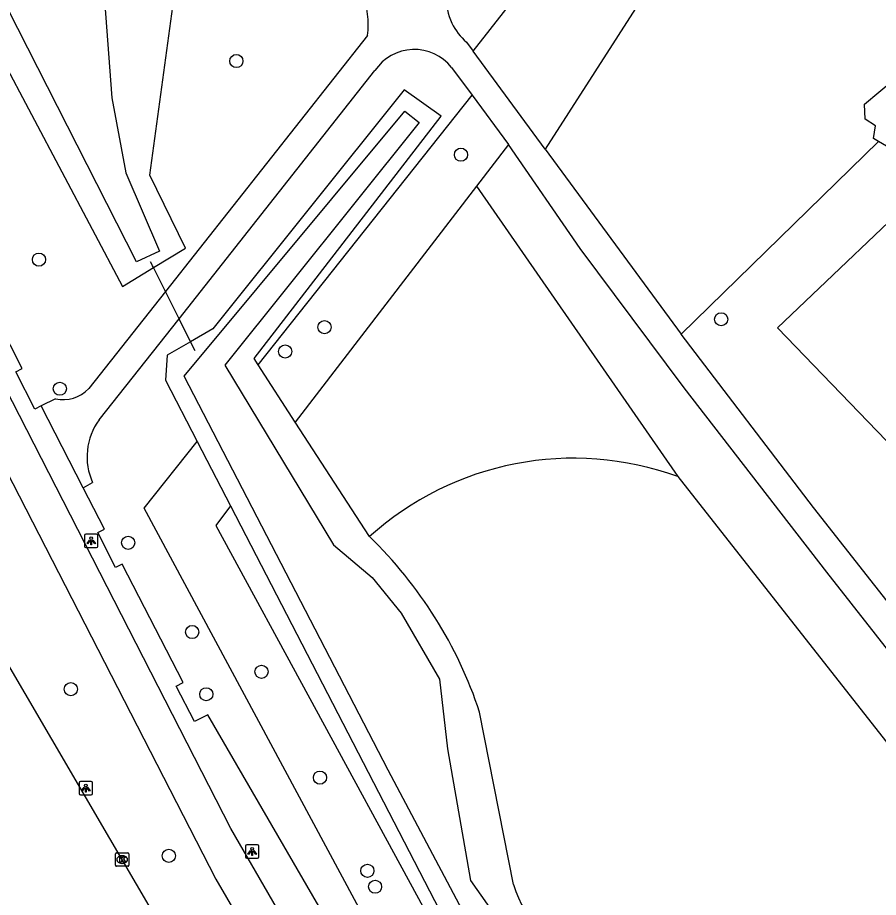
# Model space of a CAD drawing. Extents: x 159353 to 160616, y 385893 to 387321.
# Drawn here: x 159913.3 to 159977.2, y 386296.8 to 386362.2 of the extents above; entities that cross this region are included whole.
import ezdxf

# ---------------------------------------------------------------- set-up
doc = ezdxf.new("R2010")
doc.units = 0
for name, color, linetype in [('IMGEO_Boom', 7, 'Continuous'), ('IMGEO_Duiker', 7, 'Continuous'), ('IMGEO_Fietspad_gesloten', 7, 'Continuous'), ('IMGEO_Groenvoorziening', 7, 'Continuous'), ('IMGEO_Kolk', 7, 'Continuous'), ('IMGEO_Lichtpunt', 7, 'Continuous'), ('IMGEO_Rijbaan_lokaal_gesloten', 7, 'Continuous'), ('IMGEO_Voetpad_halfverhard', 7, 'Continuous'), ('IMGEO_Voetpad_open', 7, 'Continuous'), ('IMGEO_Waterloop', 7, 'Continuous')]:
    doc.layers.add(name, color=color, linetype=linetype)

msp = doc.modelspace()

# ---------------------------------------------------------------- linework, layer by layer
at = {"layer": 'IMGEO_Boom'}
for centre in [(159929.526, 386358.926), (159946.208, 386351.968), (159914.861, 386344.171), (159965.533, 386339.742), (159936.07, 386339.152), (159933.145, 386337.345), (159916.406, 386334.579), (159921.486, 386323.136), (159926.238, 386316.505), (159931.397, 386313.552), (159917.231, 386312.255), (159927.29, 386311.88), (159935.735, 386305.688), (159924.504, 386299.878), (159939.255, 386298.767), (159939.828, 386297.579)]:
    msp.add_circle(centre, 0.489, dxfattribs=at)
at = {"layer": 'IMGEO_Duiker'}
msp.add_lwpolyline([(159926.468, 386337.388), (159926.375, 386337.573), (159926.313, 386337.698), (159926.126, 386338.07), (159925.265, 386339.786), (159924.253, 386341.804), (159923.364, 386343.576), (159923.296, 386343.712), (159923.235, 386343.833), (159923.15, 386344.003)], dxfattribs=at)
at = {"layer": 'IMGEO_Fietspad_gesloten'}
for points in [[(159969.484, 386232.379), (159951.117, 386263.827), (159929.119, 386301.905), (159889.595, 386379.139), (159865.341, 386426.534), (159857.571, 386441.898), (159857.138, 386442.747)], [(159888.551, 386375.008), (159928.011, 386298.139), (159962.321, 386239.14)]]:
    msp.add_lwpolyline(points, dxfattribs=at)
at = {"layer": 'IMGEO_Groenvoorziening'}
for points in [[(159947.105, 386359.671), (159970.468, 386389.452), (159974.159, 386386.187), (159952.463, 386352.374)], [(159902.741, 386386.047), (159901.602, 386385.272), (159899.673, 386383.961), (159912.045, 386359.226), (159921.056, 386342.182), (159923.364, 386343.576), (159925.753, 386345.019), (159923.107, 386350.444), (159924.962, 386364.104)], [(159977.212, 386352.956), (159976.863, 386353.16), (159976.995, 386354.12), (159976.234, 386354.617), (159976.185, 386355.722), (159979.379, 386358.392), (159980.405, 386359.651), (159980.935, 386361.505), (159981.63, 386361.903), (159982.3, 386361.481), (159982.458, 386359.476), (159983.072, 386358.682)], [(159931.139, 386336.357), (159930.841, 386336.817), (159944.73, 386354.827), (159941.984, 386356.781), (159927.78, 386339.019), (159926.126, 386338.07), (159924.384, 386337.07), (159924.266, 386335.223), (159926.623, 386330.663)], [(159931.139, 386336.357), (159947.032, 386356.393)], [(159949.736, 386352.722), (159947.358, 386349.628)], [(159962.556, 386338.633), (159977.212, 386352.956)], [(159981.592, 386350.4), (159977.212, 386352.956)], [(159981.592, 386350.4), (159969.725, 386339.108), (160000, 386307.714), (160003.914, 386303.655), (160010.647, 386301.908)], [(159947.358, 386349.628), (159933.893, 386332.108)], [(159947.358, 386349.628), (159962.325, 386328.048)], [(159933.893, 386332.108), (159931.139, 386336.357)], [(159939.413, 386323.591), (159933.893, 386332.108)], [(159929.099, 386325.871), (159927.987, 386324.424), (159950.356, 386283.268), (159964.849, 386253.451), (159965.143, 386252.542), (159965.118, 386251.732), (159964.845, 386250.97), (159964.349, 386250.329), (159962.706, 386250), (159951.976, 386271.193), (159922.685, 386325.698), (159926.623, 386330.663)], [(159926.623, 386330.663), (159929.099, 386325.871)], [(159962.325, 386328.048), (159994.362, 386287.273)], [(159929.099, 386325.871), (159964.354, 386257.652), (159969.698, 386245.508), (159972.096, 386246.462), (159973.817, 386247.147), (159968.757, 386259.68)], [(159950.11, 386297.74), (159947.596, 386310.551)]]:
    msp.add_lwpolyline(points, dxfattribs=at)
for centre, radius, start, end in [((159954.569, 386306.798), 22.621, 69.94849, 132.0677), ((159916.839, 386300.338), 32.408, 18.3697, 45.84937), ((159959.141, 386300.582), 9.468, 197.46594, 248.44644)]:
    msp.add_arc(centre, radius, start, end, dxfattribs=at)
at = {"layer": 'IMGEO_Kolk'}
for p, q in [((159920.617, 386300.096), (159921.469, 386300.096)), ((159920.542, 386299.17), (159920.542, 386300.022)), ((159921.03, 386299.876), (159921.055, 386299.876)), ((159921.543, 386300.022), (159921.543, 386299.17)), ((159921.469, 386299.096), (159920.617, 386299.096)), ((159921.053, 386299.316), (159921.028, 386299.316))]:
    msp.add_line(p, q, dxfattribs=at)
for points in [[(159920.617, 386300.096), (159921.469, 386300.096)], [(159920.542, 386299.17), (159920.542, 386300.022)], [(159920.863, 386299.796), (159920.986, 386299.796), (159920.986, 386299.645), (159921.116, 386299.796), (159921.28, 386299.796), (159921.134, 386299.645), (159921.287, 386299.396), (159921.135, 386299.396), (159921.05, 386299.56), (159920.986, 386299.493), (159920.986, 386299.396), (159920.863, 386299.396), (159920.863, 386299.796)], [(159921.543, 386300.022), (159921.543, 386299.17)], [(159921.469, 386299.096), (159920.617, 386299.096)]]:
    msp.add_lwpolyline(points, dxfattribs=at)
for centre, start, end in [((159920.619, 386300.02), 91.55205, 178.44795), ((159920.619, 386300.02), 91.55205, 178.44795), ((159921.467, 386300.02), 1.55205, 88.44795), ((159921.467, 386300.02), 1.55205, 88.44795), ((159920.619, 386299.172), 181.55205, 268.44795), ((159920.619, 386299.172), 181.55205, 268.44795), ((159921.467, 386299.172), 271.55205, 358.44795), ((159921.467, 386299.172), 271.55205, 358.44795)]:
    msp.add_arc(centre, 0.0765, start, end, dxfattribs=at)
for centre, major_axis, ratio, start_param, end_param in [((159921.029, 386299.596), (-0.387, 0.002), 0.722429, 4.712389, 7.853982), ((159921.054, 386299.596), (-0.39, 0.002), 0.717154, 1.570796, 4.712389)]:
    msp.add_ellipse(centre, major_axis=major_axis, ratio=ratio, start_param=start_param, end_param=end_param, dxfattribs=at)
at = {"layer": 'IMGEO_Lichtpunt'}
for p, q in [((159918.243, 386323.677), (159918.243, 386322.87)), ((159918.243, 386323.677), (159918.243, 386322.87)), ((159919.145, 386323.772), (159918.337, 386323.772)), ((159919.145, 386323.772), (159918.337, 386323.772)), ((159919.239, 386322.87), (159919.239, 386323.677)), ((159919.239, 386322.87), (159919.239, 386323.677)), ((159918.337, 386322.776), (159919.145, 386322.776)), ((159918.337, 386322.776), (159919.145, 386322.776)), ((159917.841, 386305.303), (159917.841, 386304.496)), ((159917.841, 386305.303), (159917.841, 386304.496)), ((159918.743, 386305.398), (159917.935, 386305.398)), ((159918.743, 386305.398), (159917.935, 386305.398)), ((159918.837, 386304.496), (159918.837, 386305.303)), ((159918.837, 386304.496), (159918.837, 386305.303)), ((159917.935, 386304.402), (159918.743, 386304.402)), ((159917.935, 386304.402), (159918.743, 386304.402)), ((159931.102, 386300.699), (159930.294, 386300.699)), ((159931.102, 386300.699), (159930.294, 386300.699)), ((159930.2, 386300.604), (159930.2, 386299.797)), ((159930.2, 386300.604), (159930.2, 386299.797)), ((159931.196, 386299.797), (159931.196, 386300.604)), ((159931.196, 386299.797), (159931.196, 386300.604)), ((159930.294, 386299.703), (159931.102, 386299.703)), ((159930.294, 386299.703), (159931.102, 386299.703))]:
    msp.add_line(p, q, dxfattribs=at)
for points in [[(159918.617, 386323.341), (159918.656, 386323.313), (159918.468, 386323.051), (159918.43, 386323.078), (159918.617, 386323.341)], [(159918.719, 386323.293), (159918.766, 386323.293), (159918.766, 386322.971), (159918.719, 386322.971), (159918.719, 386323.293)], [(159918.829, 386323.313), (159918.867, 386323.34), (159919.054, 386323.078), (159919.015, 386323.05), (159918.829, 386323.313)], [(159918.215, 386304.967), (159918.254, 386304.939), (159918.066, 386304.677), (159918.028, 386304.704), (159918.215, 386304.967)], [(159918.317, 386304.919), (159918.364, 386304.919), (159918.364, 386304.597), (159918.317, 386304.597), (159918.317, 386304.919)], [(159918.427, 386304.939), (159918.465, 386304.966), (159918.652, 386304.704), (159918.613, 386304.676), (159918.427, 386304.939)], [(159930.574, 386300.268), (159930.613, 386300.24), (159930.425, 386299.978), (159930.387, 386300.005), (159930.574, 386300.268)], [(159930.676, 386300.22), (159930.723, 386300.22), (159930.723, 386299.898), (159930.676, 386299.898), (159930.676, 386300.22)], [(159930.786, 386300.24), (159930.824, 386300.267), (159931.011, 386300.005), (159930.972, 386299.977), (159930.786, 386300.24)]]:
    msp.add_lwpolyline(points, dxfattribs=at)
for centre in [(159918.742, 386323.475), (159918.34, 386305.101), (159930.699, 386300.402)]:
    msp.add_circle(centre, 0.0994, dxfattribs=at)
for centre, start, end in [((159918.337, 386323.677), 90, 180), ((159918.337, 386323.677), 90, 180), ((159919.145, 386323.677), 0, 90), ((159919.145, 386323.677), 0, 90), ((159918.337, 386322.87), 180, 270), ((159918.337, 386322.87), 180, 270), ((159919.145, 386322.87), 270, 0), ((159919.145, 386322.87), 270, 360), ((159917.935, 386305.303), 90, 180), ((159917.935, 386305.303), 90, 180), ((159918.743, 386305.303), 0, 90), ((159918.743, 386305.303), 0, 90), ((159917.935, 386304.496), 180, 270), ((159917.935, 386304.496), 180, 270), ((159918.743, 386304.496), 270, 0), ((159918.743, 386304.496), 270, 360), ((159930.294, 386300.604), 90, 180), ((159930.294, 386300.604), 90, 180), ((159931.102, 386300.604), 0, 90), ((159931.102, 386300.604), 0, 90), ((159930.294, 386299.797), 180, 270), ((159930.294, 386299.797), 180, 270), ((159931.102, 386299.797), 270, 0), ((159931.102, 386299.797), 270, 360)]:
    msp.add_arc(centre, 0.0946, start, end, dxfattribs=at)
at = {"layer": 'IMGEO_Rijbaan_lokaal_gesloten'}
msp.add_lwpolyline([(159957.867, 386236.533), (159884.352, 386362.407)], dxfattribs=at)
at = {"layer": 'IMGEO_Voetpad_halfverhard'}
for points in [[(159939.266, 386360.816), (159924.253, 386341.804), (159918.554, 386334.588)], [(159946.619, 386360.332), (159947.105, 386359.671)], [(159952.463, 386352.374), (159947.105, 386359.671)], [(159919.331, 386332.27), (159925.265, 386339.786), (159939.82, 386358.223)], [(159945.513, 386358.454), (159947.032, 386356.393)], [(159947.032, 386356.393), (159949.736, 386352.722)], [(160004.631, 386281.11), (159997.692, 386289.966), (159973.386, 386320.94), (159962.799, 386334.635), (159955.073, 386344.99), (159949.736, 386352.722)], [(159952.463, 386352.374), (159962.556, 386338.633)], [(160003.963, 386285.581), (160000, 386290.627), (159972.401, 386325.766), (159962.556, 386338.633)], [(159916.091, 386333.84), (159915.034, 386333.301)], [(159918.142, 386327.215), (159918.848, 386327.603)]]:
    msp.add_lwpolyline(points, dxfattribs=at)
for centre, radius, start, end in [((159949.377, 386363.573), 4.256, 149.38267, 205.46032), ((159932.704, 386361.62), 6.611, 353.01705, 20.65697), ((159949.36, 386363.56), 4.235, 205.40609, 229.66041), ((159942.751, 386356.266), 3.524, 38.38352, 146.26362), ((159916.668, 386336.369), 2.594, 257.14744, 316.63907), ((159923.063, 386329.525), 4.633, 143.66916, 204.51353)]:
    msp.add_arc(centre, radius, start, end, dxfattribs=at)
at = {"layer": 'IMGEO_Voetpad_open'}
for points in [[(159915.034, 386333.301), (159914.547, 386333.056), (159913.146, 386335.84), (159913.617, 386336.077), (159909.199, 386344.73), (159908.673, 386344.462), (159907.294, 386347.166), (159907.819, 386347.434), (159901.072, 386360.651), (159900.56, 386360.387), (159898.522, 386364.333), (159899.053, 386364.607), (159894.577, 386373.376), (159894.039, 386373.103), (159892.677, 386375.786), (159893.209, 386376.056), (159892.078, 386378.27)], [(159918.142, 386327.215), (159915.034, 386333.301)], [(159967.568, 386241.108), (159927.405, 386310.353), (159926.411, 386309.848), (159925.052, 386312.474), (159925.564, 386312.743), (159921.051, 386321.542), (159920.555, 386321.289), (159919.226, 386323.89), (159919.718, 386324.141), (159918.142, 386327.215)]]:
    msp.add_lwpolyline(points, dxfattribs=at)
at = {"layer": 'IMGEO_Waterloop'}
for points in [[(159922.111, 386344.013), (159902.281, 386382.991), (159903.388, 386383.928), (159906.451, 386381.8), (159908.579, 386378.906), (159909.26, 386374.651), (159910.451, 386372.183), (159912.154, 386370.14), (159914.196, 386367.502), (159918.026, 386365.545), (159919.728, 386363.46), (159920.281, 386356.183), (159921.303, 386350.609), (159923.813, 386344.8), (159922.111, 386344.013)], [(159942.047, 386355.204), (159943.111, 386354.353), (159928.664, 386336.332), (159936.749, 386322.97), (159939.6, 386320.545), (159941.771, 386317.906), (159944.622, 386313.013), (159945.217, 386307.821), (159946.92, 386298.034), (159952.154, 386290.587), (159957.047, 386288.97), (159966.154, 386284.545), (159969.643, 386280.332), (159971.005, 386275.055), (159969.303, 386269.353), (159965.813, 386263.736), (159972.111, 386248.077), (159970.579, 386247.353), (159961.771, 386266.63), (159940.792, 386306.247), (159925.643, 386335.523), (159942.047, 386355.204)]]:
    msp.add_lwpolyline(points, dxfattribs=at)

doc.saveas('drawing.dxf')
